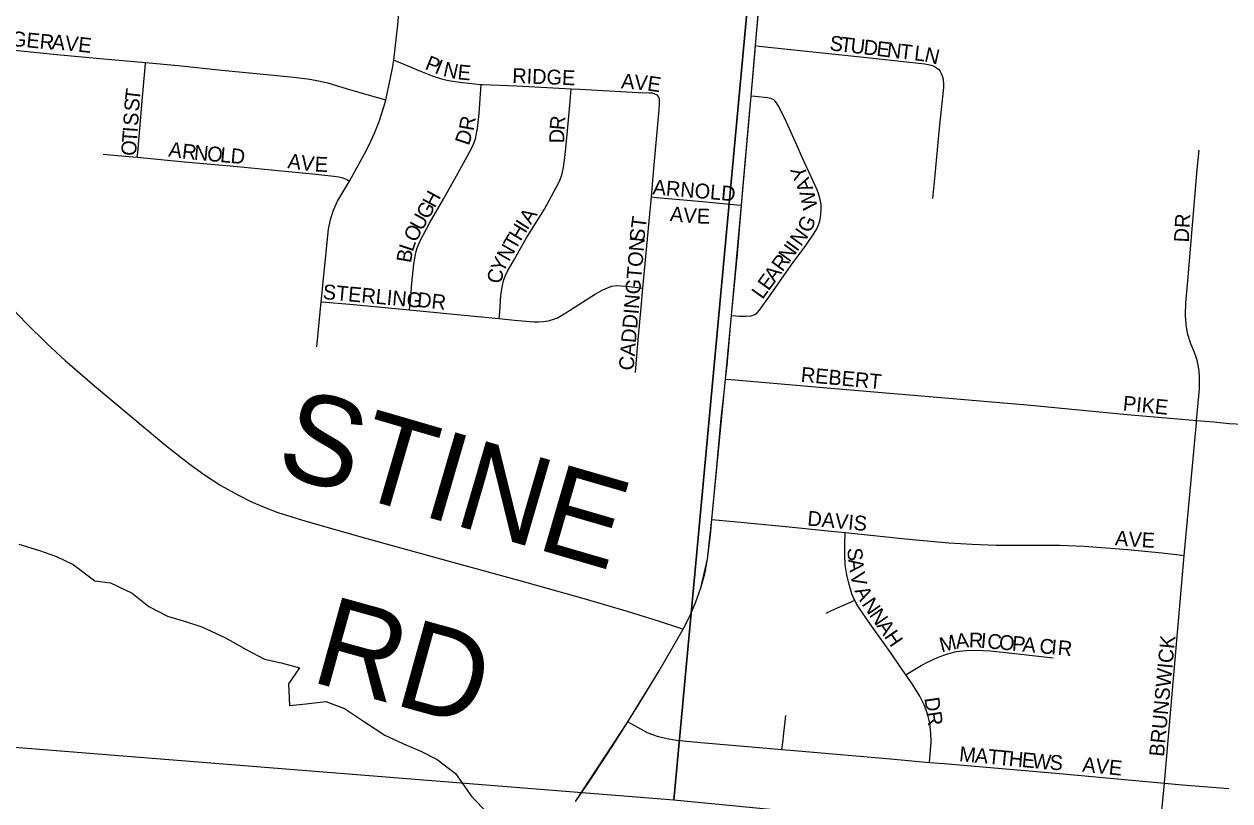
# Model space of a CAD drawing. Extents: x 1410790 to 1770854, y 566777 to 831614.
# Drawn here: x 1562491 to 1566542, y 680208 to 682819 of the extents above; entities that cross this region are included whole.
import ezdxf

# ---------------------------------------------------------------- set-up
doc = ezdxf.new("R2010")
doc.units = 0
for name, color, linetype in [('GM_X_City_Street', 7, 'Continuous'), ('GM_X_City_Street_Text', 7, 'Continuous'), ('GM_X_Corporation', 7, 'Continuous'), ('GM_X_County_Road', 7, 'Continuous'), ('GM_X_Minor_River', 7, 'Continuous'), ('GM_X_Section', 7, 'Continuous'), ('GM_X_Township_Road', 7, 'Continuous'), ('GM_X_Township_Road_Text', 7, 'Continuous'), ('GM_X_Township_Subdivision', 7, 'Continuous'), ('GM_X_Township_Subdivision_Text', 7, 'Continuous')]:
    doc.layers.add(name, color=color, linetype=linetype)

msp = doc.modelspace()

# ---------------------------------------------------------------- linework, layer by layer
at = {"layer": 'GM_X_City_Street'}
for points in [[(1564948.7, 682746.4), (1564960.2, 682745.1), (1565353.4, 682702.8), (1565435.3, 682693.7), (1565517.6, 682685), (1565534, 682681.9), (1565543.4, 682679.2), (1565549.5, 682676.3), (1565556.6, 682671.9), (1565562.7, 682667.2), (1565567.4, 682661.6), (1565572.6, 682653), (1565577.6, 682639.1), (1565578.8, 682629.6), (1565579.7, 682620.7), (1565579.5, 682606.1), (1565564.6, 682458.3), (1565550.5, 682310.5), (1565542.5, 682232.7)], [(1564867.6, 681839.2), (1564894, 681837), (1564915.4, 681836.6), (1564933.9, 681838.8), (1564945.5, 681842.8), (1564953.8, 681848.6), (1564961.4, 681857.3), (1564993.3, 681900.5), (1565068.3, 682009), (1565117.2, 682075), (1565145.5, 682115.8), (1565153.8, 682130.4), (1565160.5, 682146), (1565165.1, 682162.5), (1565167.5, 682179.2), (1565168.7, 682196), (1565168.3, 682213), (1565165.7, 682229.8), (1565161.2, 682246.1), (1565155.2, 682261.7), (1565107.2, 682366.4), (1565087.6, 682411.7), (1565046.3, 682501.4), (1565025, 682542.9), (1565019.3, 682553.8), (1565014.6, 682559.9), (1565009.8, 682564.3), (1564999.7, 682569.1), (1564988.8, 682571.2), (1564947, 682575.2), (1564933.6, 682576.4)], [(1566430.4, 681486.7), (1566439.7, 681593.2), (1566440.5, 681618.5), (1566440.5, 681634.8), (1566439.3, 681651.1), (1566437, 681667.3), (1566433.5, 681683.3), (1566429, 681699.1), (1566423.6, 681714.5), (1566411, 681744.7), (1566400.9, 681775.8), (1566395.2, 681808), (1566393.1, 681840.7), (1566394.6, 681882), (1566400.9, 681955.7), (1566431.7, 682330.1), (1566438.6, 682395.2)], [(1564847.9, 681625.7), (1564866.8, 681624.1), (1565214.9, 681594.1), (1565479.4, 681571.3), (1565861.2, 681538.7), (1566196.6, 681507.1), (1566392.9, 681490), (1566430.4, 681486.7)], [(1566388.7, 681032.4), (1566402.6, 681189.1), (1566429.6, 681478.7), (1566430.4, 681486.7)], [(1566430.4, 681486.7), (1566488.2, 681481.5)], [(1564801.9, 681153.3), (1564813.7, 681152.2), (1564909.8, 681143.2), (1565072.8, 681127.5), (1565202.9, 681114.6), (1565249.3, 681109.9)], [(1565281.5, 680882.6), (1565278.8, 680887.9), (1565272.4, 680903.5), (1565262.5, 680935.5), (1565255.1, 680968), (1565249.9, 681001), (1565247.9, 681034.4), (1565248.5, 681067.7), (1565249.3, 681109.9)], [(1565249.3, 681109.9), (1565463.5, 681087.7), (1565597.4, 681075.6), (1565675.7, 681070.7), (1565757.3, 681067.8), (1565970.3, 681067.2), (1566052.3, 681063.8), (1566199.5, 681052.7), (1566313.8, 681041.9), (1566362.7, 681035.7), (1566388.7, 681032.4)], [(1566322.3, 680267.4), (1566323.5, 680281.5), (1566347, 680554.5), (1566379.5, 680928.7), (1566388.7, 681032.4)], [(1565185.5, 680839.5), (1565201.4, 680847.2), (1565241.8, 680865), (1565249.8, 680868.6), (1565281.5, 680882.6)], [(1565453.8, 680631.9), (1565399.2, 680709.6), (1565332.1, 680803.7), (1565295.1, 680858.5), (1565286.4, 680872.9), (1565281.5, 680882.6)], [(1565453.8, 680631.9), (1565465.8, 680639.2), (1565504.7, 680662.9), (1565526.2, 680674.8), (1565559.2, 680689.7), (1565590.2, 680701.6), (1565606.3, 680706.2), (1565622.6, 680709.6), (1565655.6, 680713.7), (1565688.7, 680714.6), (1565738.1, 680712), (1565819.6, 680703.1), (1565948, 680689.4)], [(1565533.4, 680337.5), (1565534.5, 680351), (1565536.6, 680377.9), (1565538, 680406.1), (1565537.5, 680436.5), (1565533.5, 680468.8), (1565526.2, 680500.3), (1565514.7, 680530.5), (1565500.2, 680559.7), (1565475, 680601.8), (1565453.8, 680631.9)], [(1564519.8, 680474.3), (1564531.5, 680467.6), (1564571.4, 680444.9), (1564586.3, 680437.2), (1564601.8, 680430.7), (1564617.6, 680425.2), (1564649.9, 680417.2), (1564682.6, 680412.3), (1564764.5, 680404.1), (1564960.7, 680387.1), (1565036.9, 680380.6)], [(1565036.9, 680380.6), (1565040.8, 680412.7), (1565042.4, 680426.1), (1565050.6, 680494.5)], [(1565036.9, 680380.6), (1565091.5, 680376), (1565402, 680349.2), (1565533.4, 680337.5)], [(1565533.4, 680337.5), (1565581.7, 680333.2), (1565957.7, 680301.5), (1566322.3, 680267.4)], [(1566278.5, 679807.9), (1566279.3, 679816.5), (1566287.8, 679906), (1566308, 680118.8), (1566322.3, 680267.4)], [(1566322.3, 680267.4), (1566382.5, 680262), (1566538.6, 680250)]]:
    msp.add_lwpolyline(points, dxfattribs=at)
at = {"layer": 'GM_X_Corporation'}
msp.add_lwpolyline([(1564343.1, 680205.5), (1564519.8, 680474.3), (1564624, 680645.5), (1564705, 680785.4), (1564728.8, 680831.6), (1564748.3, 680877.1), (1564764.5, 680923.9), (1564786.7, 681020.3), (1564801.9, 681153.3), (1564831.1, 681453.5), (1564847.8, 681625.7), (1564867.6, 681839.1), (1564901.5, 682210.1), (1564933.6, 682576.4), (1564948.7, 682746.4), (1564970.2, 683008.4)], dxfattribs=at)
at = {"layer": 'GM_X_County_Road'}
for points in [[(1564948.7, 682746.4), (1564949.8, 682758.7), (1564956.1, 682836.5), (1564970.2, 683008.4)], [(1564933.6, 682576.4), (1564947.3, 682730.4)], [(1564947.3, 682730.4), (1564948.7, 682746.4)], [(1564901.5, 682210.2), (1564907.2, 682276.8), (1564926, 682491.2), (1564933.6, 682576.4)], [(1564867.6, 681839.2), (1564887.5, 682047.2), (1564901.5, 682210.2)], [(1564847.9, 681625.7), (1564853.4, 681672.7), (1564864.2, 681803.5), (1564867.6, 681839.2)], [(1564801.9, 681153.3), (1564818.4, 681330.4), (1564832.6, 681493.6), (1564843.8, 681591.2), (1564847.9, 681625.7)], [(1566488.2, 681481.5), (1566539.2, 681476.9), (1566562.7, 681475), (1566661.4, 681466.6), (1566963.7, 681438.5), (1567355.8, 681404), (1567502.9, 681391.7), (1567633.6, 681381.6), (1567878.7, 681363.9), (1567993.2, 681356.9), (1568287.9, 681338.7), (1568566.2, 681320.2), (1568697, 681313.5), (1568762.4, 681313.1), (1568844.1, 681316.1), (1569155, 681337), (1569514.9, 681363.2), (1569727.6, 681377.4), (1569858.4, 681387), (1569988.9, 681398.6), (1570079.8, 681409.4)], [(1564705, 680785.4), (1564706.2, 680787.6), (1564728.8, 680831.6), (1564748.3, 680877.1), (1564764.5, 680923.9), (1564777.5, 680971.7), (1564786.7, 681020.3), (1564797.1, 681101.9), (1564801.9, 681153.3)], [(1564519.8, 680474.3), (1564556.6, 680532.9), (1564624, 680645.5), (1564705, 680785.4)], [(1564343.1, 680205.5), (1564387.9, 680270.9), (1564469.4, 680393.9), (1564519.8, 680474.3)]]:
    msp.add_lwpolyline(points, dxfattribs=at)
at = {"layer": 'GM_X_Minor_River'}
msp.add_lwpolyline([(1562472.8, 681071), (1562542.4, 681050.1), (1562600, 681029.4), (1562655.6, 681002.7), (1562728.7, 680947.7), (1562780.6, 680941.1), (1562854, 680906.1), (1562909.3, 680861.4), (1562972.8, 680828.6), (1563036.4, 680809.8), (1563088.1, 680793.1), (1563167.4, 680756.1), (1563236.8, 680717.2), (1563298.3, 680684.4), (1563354, 680671.7), (1563415.7, 680654.9), (1563379.1, 680601.3), (1563382.2, 680529.2), (1563438.2, 680534.5), (1563504.1, 680541.7), (1563567.7, 680518.9), (1563635, 680474), (1563702.3, 680429.1), (1563765.8, 680400.3), (1563823.4, 680375.5), (1563878.9, 680346.8), (1563940.2, 680300), (1563995.1, 680221.3), (1564046.4, 680168.6)], dxfattribs=at)
at = {"layer": 'GM_X_Section'}
for points in [[(1559844.1, 685849.6), (1565032.7, 685345.6), (1565148.5, 685333.7), (1564673.5, 680210.6), (1559303.8, 680639.6)], [(1570366.9, 684817.2), (1570438.7, 684810.1), (1569973.9, 679696.7), (1564673.5, 680210.6), (1565148.5, 685333.7)]]:
    msp.add_lwpolyline(points, close=True, dxfattribs=at)
at = {"layer": 'GM_X_Township_Road'}
msp.add_lwpolyline([(1562430.2, 681884.4), (1562498, 681813.2), (1562568.1, 681744.2), (1562628.2, 681688.6), (1562727.8, 681603.2), (1562966.9, 681403), (1563044, 681341.9), (1563097, 681303.7), (1563152.1, 681268.5), (1563209, 681236.2), (1563252.8, 681214.3), (1563297.6, 681194.7), (1563343.6, 681177.7), (1563437.3, 681148.2), (1563642.6, 681090.2), (1563959.2, 681003), (1564152.1, 680950), (1564371.7, 680888.2), (1564520.3, 680844.8), (1564624, 680812.4), (1564692.6, 680789.5), (1564705, 680785.4)], dxfattribs=at)
at = {"layer": 'GM_X_Township_Subdivision'}
for points in [[(1563732.7, 682698), (1563734, 682707.1), (1563747, 682816.6), (1563765.8, 683045.3)], [(1562322.8, 682744.5), (1562468.7, 682729.7), (1562600.2, 682717.1), (1562746, 682703.2), (1562898.9, 682689.2)], [(1562871, 682371.1), (1562872.4, 682386.7), (1562889.1, 682573.1), (1562897.5, 682672.6), (1562898.9, 682689.2)], [(1562898.9, 682689.2), (1563008.4, 682679.1), (1563155.3, 682663.7), (1563317.6, 682648.1), (1563397, 682640.3), (1563450.8, 682633.3), (1563480.4, 682628.1), (1563511.2, 682621.2), (1563576.7, 682601.4), (1563689.1, 682568.3), (1563705.8, 682563.7)], [(1563705.8, 682563.7), (1563716.8, 682611.1), (1563728.7, 682670.9), (1563732.7, 682698)], [(1563732.7, 682698), (1563753, 682689.5), (1563822.1, 682660.9), (1563862.4, 682644.8), (1563893.2, 682634.9), (1563916.7, 682629.6), (1563962.7, 682622.3), (1564026.1, 682616.3)], [(1563785.8, 681858.4), (1563787.6, 681879), (1563793.2, 681947.5), (1563800.8, 682012.2), (1563805.3, 682044.4), (1563810.1, 682063.1), (1563814.4, 682074.7), (1563821, 682090.4), (1563852.6, 682149.5), (1563901.1, 682233.1), (1563948.9, 682318.4), (1563981.1, 682376), (1563995.9, 682405.6), (1564002.6, 682421), (1564008.2, 682437.8), (1564011.3, 682451.1), (1564013.7, 682467.6), (1564019.3, 682518.8), (1564025, 682600), (1564026.1, 682616.3)], [(1564026.1, 682616.3), (1564031.3, 682615.8), (1564146.4, 682611.2), (1564329.4, 682601.3)], [(1564087.3, 681829), (1564088.9, 681850.4), (1564093, 681907.7), (1564097.9, 681940.1), (1564101.9, 681955.9), (1564107.3, 681971.2), (1564114, 681986), (1564138.8, 682028.4), (1564179.1, 682100), (1564239.5, 682197.2), (1564271.1, 682254.5), (1564286.8, 682284.5), (1564292.2, 682296.7), (1564296.7, 682308.6), (1564300, 682320.8), (1564301.5, 682330.9), (1564304.1, 682346.1), (1564308.2, 682379.2), (1564316.1, 682460.5), (1564325.3, 682558.2), (1564329.4, 682601.3)], [(1564329.4, 682601.3), (1564358.5, 682599.7), (1564555.5, 682589.2), (1564591, 682588), (1564599.4, 682587.2), (1564606.5, 682585.5), (1564611.5, 682583.7), (1564615.2, 682581.8), (1564618.7, 682579.6)], [(1564598.3, 682238), (1564605.5, 682320.6), (1564624.2, 682530.3), (1564625.6, 682550.5), (1564626, 682560.4), (1564625.2, 682566.6), (1564623.2, 682572.6), (1564621.3, 682576.5), (1564618.7, 682579.6)], [(1563584.1, 682291.2), (1563633.3, 682380.7), (1563649.9, 682413.2), (1563667.7, 682451.8), (1563683.7, 682491.4), (1563700.3, 682544.1), (1563705.8, 682563.7)], [(1562755.9, 682381.1), (1562804.4, 682377.2), (1562871, 682371.1)], [(1562871, 682371.1), (1563030.2, 682356.3), (1563195.9, 682341.1), (1563471.2, 682314.5), (1563531.5, 682307.9), (1563548, 682305.4), (1563562.2, 682302.5), (1563575.3, 682296.5), (1563584.1, 682291.2)], [(1563489.2, 681885.1), (1563514, 682130), (1563520.4, 682162.2), (1563530.5, 682193.3), (1563544.1, 682223.1), (1563584.1, 682291.2)], [(1564570.1, 681931.3), (1564591.2, 682156.6), (1564598.3, 682238)], [(1564598.3, 682238), (1564615.9, 682236.4), (1564758, 682223.4), (1564885.7, 682211.6), (1564901.5, 682210.2)], [(1564087.3, 681829), (1564138, 681823.9), (1564203.1, 681818.6), (1564219.4, 681818.4), (1564235.7, 681819.2), (1564251.8, 681821.7), (1564267.5, 681826), (1564282.7, 681832.1), (1564311.2, 681847.8), (1564407.3, 681910.1), (1564435.7, 681926.1), (1564450.5, 681932.7), (1564465.9, 681937.5), (1564482, 681939.8), (1564497.3, 681939.5), (1564524.7, 681937.3), (1564552.8, 681933.6), (1564570.1, 681931.3)], [(1564544.7, 681647.5), (1564549.5, 681705.2), (1564555.1, 681769.8), (1564564.1, 681866.1), (1564570.1, 681931.3)], [(1563474, 681734.4), (1563489.2, 681885.1)], [(1563489.2, 681885.1), (1563503.6, 681884), (1563585.7, 681877.6), (1563785.8, 681858.4)], [(1563785.8, 681858.4), (1563991.9, 681838.7), (1564087.3, 681829)]]:
    msp.add_lwpolyline(points, dxfattribs=at)

# ---------------------------------------------------------------- texts
at = {"layer": 'GM_X_City_Street_Text'}
for s, rotation, p in [('S', 353.2918, (1565195.5, 682731)), ('T', 353.2782, (1565230.5, 682726.9)), ('U', 353.2825, (1565265.4, 682722.7)), ('D', 353.2825, (1565309.1, 682717.6)), ('E', 353.2782, (1565352.8, 682712.4)), ('N', 353.2825, (1565387.8, 682708.3)), ('T', 353.2918, (1565431.5, 682703.2)), ('L', 353.2747, (1565479.5, 682697.5)), ('N', 346.8121, (1565513, 682693.7)), ('Y', 111.3874, (1565126.5, 682306.7)), ('A', 111.9015, (1565142.9, 682266)), ('W', 102.0652, (1565157.5, 682201.1)), ('G', 65.1229, (1565131.7, 682114)), ('DR', 86.989, (1566404, 682084.1)), ('N', 54.0723, (1565100.6, 682069.3)), ('N', 54.0736, (1565061.8, 682015.9)), ('I', 54.0787, (1565087.7, 682051.5)), ('R', 54.053, (1565038.6, 681983.8)), ('A', 54.0723, (1565012.8, 681948.2)), ('E', 54.0754, (1564992.1, 681919.7)), ('L', 54.059, (1564971.4, 681891.2)), ('REBERT', 354.6128, (1565099, 681617.1)), ('PIKE', 354.4717, (1566181, 681520.3)), ('DAVIS', 354.5586, (1565120.9, 681133.7)), ('A', 354.7571, (1566154.8, 681067.7)), ('V', 356.5814, (1566200.4, 681063.6)), ('E', 356.9933, (1566244.7, 681060.9)), ('S', 273.636, (1565256.8, 681057.5)), ('A', 277.5878, (1565259.4, 681018.7)), ('V', 281.9999, (1565266, 680970.9)), ('A', 297.1141, (1565279.9, 680914.3)), ('N', 304.3284, (1565303.5, 680869.3)), ('N', 304.7471, (1565328.5, 680832.6)), ('A', 304.7471, (1565353.6, 680796.4)), ('H', 304.7471, (1565378.7, 680760.3)), ('M', 14.7343, (1565573.6, 680706.3)), ('A', 6.3631, (1565622.8, 680719.3)), ('R', 358.1904, (1565664.6, 680724.1)), ('I', 355.0331, (1565703.5, 680722.9)), ('C', 354.7341, (1565725.3, 680721)), ('O', 354.67, (1565764.7, 680717.4)), ('P', 354.6741, (1565808.5, 680713.3)), ('A', 354.67, (1565843.6, 680710.1)), ('C', 354.6616, (1565900.5, 680704.7)), ('I', 354.692, (1565940, 680701.1)), ('R', 354.6616, (1565961.9, 680699)), ('BRUNSWICK', 84.5567, (1566320.4, 680355.1)), ('DR', 278.3444, (1565515.4, 680553.2)), ('M', 354.6555, (1565631.1, 680341.8)), ('A', 354.6591, (1565683.7, 680336.8)), ('T', 354.651, (1565727.5, 680332.7)), ('T', 354.651, (1565762.5, 680329.5)), ('H', 354.6591, (1565797.6, 680326.2)), ('E', 354.651, (1565841.4, 680322.1)), ('W', 354.6541, (1565876.4, 680318.8)), ('S', 356.5508, (1565935.2, 680313.3)), ('AVE', 354.0969, (1566044.8, 680306.5))]:
    msp.add_text(s, height=50, rotation=rotation, dxfattribs=at).set_placement(p)
at = {"layer": 'GM_X_Township_Road_Text'}
for s, rotation, p in [('STINE', 343.7757, (1563328, 681312.2)), ('RD', 344.5416, (1563447.6, 680610.8))]:
    msp.add_text(s, height=300, rotation=rotation, dxfattribs=at).set_placement(p)
at = {"layer": 'GM_X_Township_Subdivision_Text'}
for s, rotation, p in [('GINGER', 354.5067, (1562326.7, 682757.4)), ('AVE', 354.0969, (1562582, 682735.3)), ('P', 337.9119, (1563834.5, 682668.5)), ('I', 337.9116, (1563867.1, 682655.3)), ('N', 347.2333, (1563895.9, 682644.4)), ('E', 354.5091, (1563945.5, 682633.6)), ('RIDGE', 357.7966, (1564130.2, 682621)), ('A', 355.1529, (1564495.6, 682603.4)), ('V', 355.142, (1564539.4, 682599.7)), ('E', 351.6246, (1564582.5, 682596)), ('S', 86.0498, (1562876.7, 682523.9)), ('T', 83.3189, (1562879.1, 682558.4)), ('S', 86.0569, (1562873.4, 682475.6)), ('R', 80.1389, (1564000.5, 682457.8)), ('R', 84.844, (1564305.9, 682460.8)), ('T', 86.0569, (1562869.4, 682418.5)), ('I', 86.0187, (1562871.9, 682453.6)), ('D', 71.6342, (1563984.7, 682408.4)), ('D', 89.0382, (1564305.2, 682417.8)), ('O', 86.0405, (1562866.4, 682374.6)), ('A', 351.4898, (1562974.1, 682374.5)), ('R', 353.6078, (1563019.6, 682367.7)), ('N', 354.8626, (1563060.2, 682363.2)), ('O', 354.9248, (1563104.1, 682359.2)), ('L', 354.9119, (1563147.9, 682355.3)), ('D', 354.9248, (1563183, 682352.2)), ('A', 352.7015, (1563374.4, 682334.9)), ('V', 352.6906, (1563418, 682329.3)), ('E', 357.6872, (1563466.4, 682323.3)), ('ARNOLD', 355.0736, (1564601.4, 682247)), ('H', 61.2012, (1563870.2, 682198.2)), ('G', 61.2143, (1563849, 682159.7)), ('A', 354.6156, (1564659.4, 682156.9)), ('V', 355.4099, (1564703.9, 682152.7)), ('U', 61.2012, (1563827.8, 682121.1)), ('I', 57.8139, (1564181.6, 682124.1)), ('A', 57.7224, (1564193.3, 682142.7)), ('ST', 82.8657, (1564573.7, 682084.8)), ('E', 358.0714, (1564750.3, 682149.1)), ('O', 61.543, (1563806.8, 682082.5)), ('H', 58.9051, (1564159, 682086.6)), ('L', 71.2843, (1563796.4, 682051.2)), ('N', 60.1738, (1564119.6, 682018.2)), ('T', 59.9874, (1564141.5, 682056.4)), ('CADDINGTON', 85.1358, (1564538.4, 681653.1)), ('B', 80.4858, (1563790.4, 682014.2)), ('Y', 63.6598, (1564100.5, 681979.5)), ('C', 78.9806, (1564094.1, 681944)), ('STERLING', 354.8837, (1563492.8, 681894.9)), ('DR', 353.9889, (1563809.6, 681868.5))]:
    msp.add_text(s, height=50, rotation=rotation, dxfattribs=at).set_placement(p)

doc.saveas('drawing.dxf')
